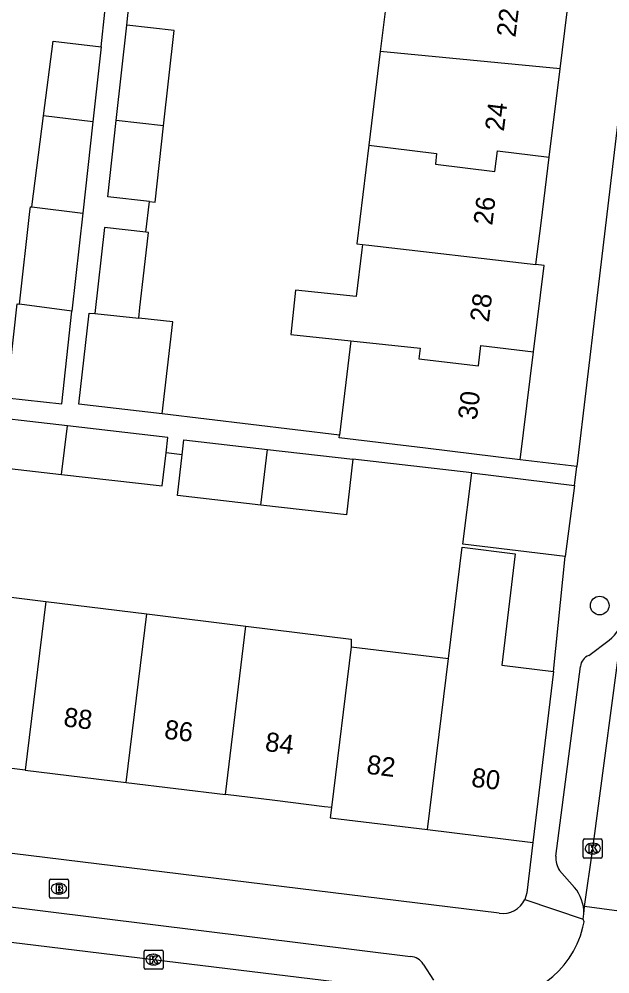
# Model space of a CAD drawing. Extents: x 158087 to 159494, y 382905 to 383981.
# Drawn here: x 158278.9 to 158309.9, y 383277.6 to 383327.6 of the extents above; entities that cross this region are included whole.
import ezdxf

# ---------------------------------------------------------------- set-up
doc = ezdxf.new("R2010")
doc.units = 0
for name, color, linetype in [('IMGEO_Boom', 7, 'Continuous'), ('IMGEO_Brandkraan', 7, 'Continuous'), ('IMGEO_Kolk', 7, 'Continuous'), ('IMGEO_Muur', 7, 'Continuous'), ('IMGEO_Pand', 7, 'Continuous'), ('IMGEO_Pand_nummerreeks', 7, 'Continuous'), ('IMGEO_Rijbaan_lokaal_open', 7, 'Continuous'), ('IMGEO_Voetpad_open', 7, 'Continuous')]:
    doc.layers.add(name, color=color, linetype=linetype)

msp = doc.modelspace()

# ---------------------------------------------------------------- linework, layer by layer
at = {"layer": 'IMGEO_Boom'}
msp.add_circle((158309.341, 383296.846), 0.489, dxfattribs=at)
at = {"layer": 'IMGEO_Brandkraan'}
for p, q in [((158280.516, 383281.59), (158280.516, 383282.442)), ((158280.591, 383282.516), (158281.443, 383282.516)), ((158281.517, 383282.442), (158281.517, 383281.59)), ((158281.004, 383282.296), (158281.029, 383282.296)), ((158281.443, 383281.516), (158280.591, 383281.516)), ((158281.027, 383281.736), (158281.002, 383281.736))]:
    msp.add_line(p, q, dxfattribs=at)
for points in [[(158280.516, 383281.59), (158280.516, 383282.442)], [(158280.591, 383282.516), (158281.443, 383282.516)], [(158281.517, 383282.442), (158281.517, 383281.59)], [(158280.864, 383282.216), (158280.864, 383281.816), (158281.077, 383281.816)], [(158281.095, 383282.216), (158280.864, 383282.216)], [(158281.043, 383282.135), (158280.989, 383282.135), (158280.989, 383282.059)], [(158280.989, 383282.059), (158281.042, 383282.059)], [(158281.051, 383281.983), (158280.989, 383281.983), (158280.989, 383281.902)], [(158280.989, 383281.902), (158281.051, 383281.902)], [(158281.443, 383281.516), (158280.591, 383281.516)]]:
    msp.add_lwpolyline(points, dxfattribs=at)
for centre, radius, start, end in [((158280.593, 383282.44), 0.0765, 91.552, 178.448), ((158280.593, 383282.44), 0.0765, 91.552, 178.448), ((158281.441, 383282.44), 0.0765, 1.552, 88.448), ((158281.441, 383282.44), 0.0765, 1.552, 88.448), ((158281.044, 383282.097), 0.0379, 267.8285, 90.9355), ((158281.052, 383281.942), 0.0404, 269.8759, 90.5077), ((158281.083, 383282.067), 0.251, 268.6676, 293.5347), ((158281.099, 383282.071), 0.145, 59.4692, 91.5367), ((158281.124, 383282.118), 0.0922, 285.5137, 58.1501), ((158281.129, 383281.926), 0.105, 301.3115, 78.989), ((158280.593, 383281.592), 0.0765, 181.552, 268.448), ((158280.593, 383281.592), 0.0765, 181.552, 268.448), ((158281.441, 383281.592), 0.0765, 271.552, 358.448), ((158281.441, 383281.592), 0.0765, 271.552, 358.448)]:
    msp.add_arc(centre, radius, start, end, dxfattribs=at)
for centre, major_axis, ratio, start_param, end_param in [((158281.003, 383282.016), (-0.387, 0.002), 0.722429, 4.712389, 7.853982), ((158281.028, 383282.016), (-0.39, 0.002), 0.717154, 1.570796, 4.712389)]:
    msp.add_ellipse(centre, major_axis=major_axis, ratio=ratio, start_param=start_param, end_param=end_param, dxfattribs=at)
at = {"layer": 'IMGEO_Kolk'}
for p, q in [((158308.477, 383283.692), (158308.477, 383284.544)), ((158308.552, 383284.618), (158309.404, 383284.618)), ((158308.965, 383284.398), (158308.99, 383284.398)), ((158309.478, 383284.544), (158309.478, 383283.692)), ((158308.988, 383283.838), (158308.963, 383283.838)), ((158309.404, 383283.618), (158308.552, 383283.618)), ((158285.473, 383277.872), (158285.473, 383278.724)), ((158285.548, 383278.798), (158286.4, 383278.798)), ((158285.961, 383278.578), (158285.986, 383278.578)), ((158286.474, 383278.724), (158286.474, 383277.872)), ((158285.984, 383278.018), (158285.959, 383278.018)), ((158286.4, 383277.798), (158285.548, 383277.798))]:
    msp.add_line(p, q, dxfattribs=at)
for points in [[(158308.477, 383283.692), (158308.477, 383284.544)], [(158308.552, 383284.618), (158309.404, 383284.618)], [(158308.798, 383284.318), (158308.921, 383284.318), (158308.921, 383284.167), (158309.051, 383284.318), (158309.215, 383284.318), (158309.069, 383284.167), (158309.222, 383283.918), (158309.07, 383283.918), (158308.985, 383284.082), (158308.921, 383284.015), (158308.921, 383283.918), (158308.798, 383283.918), (158308.798, 383284.318)], [(158309.478, 383284.544), (158309.478, 383283.692)], [(158309.404, 383283.618), (158308.552, 383283.618)], [(158285.473, 383277.872), (158285.473, 383278.724)], [(158285.548, 383278.798), (158286.4, 383278.798)], [(158285.794, 383278.498), (158285.917, 383278.498), (158285.917, 383278.347), (158286.047, 383278.498), (158286.211, 383278.498), (158286.065, 383278.347), (158286.218, 383278.098), (158286.066, 383278.098), (158285.981, 383278.262), (158285.917, 383278.195), (158285.917, 383278.098), (158285.794, 383278.098), (158285.794, 383278.498)], [(158286.474, 383278.724), (158286.474, 383277.872)], [(158286.4, 383277.798), (158285.548, 383277.798)]]:
    msp.add_lwpolyline(points, dxfattribs=at)
for centre, start, end in [((158308.554, 383284.542), 91.552, 178.448), ((158308.554, 383284.542), 91.552, 178.448), ((158309.402, 383284.542), 1.552, 88.448), ((158309.402, 383284.542), 1.552, 88.448), ((158308.554, 383283.694), 181.552, 268.448), ((158308.554, 383283.694), 181.552, 268.448), ((158309.402, 383283.694), 271.552, 358.448), ((158309.402, 383283.694), 271.552, 358.448), ((158285.55, 383278.722), 91.552, 178.448), ((158285.55, 383278.722), 91.552, 178.448), ((158286.398, 383278.722), 1.552, 88.448), ((158286.398, 383278.722), 1.552, 88.448), ((158285.55, 383277.874), 181.552, 268.448), ((158285.55, 383277.874), 181.552, 268.448), ((158286.398, 383277.874), 271.552, 358.448), ((158286.398, 383277.874), 271.552, 358.448)]:
    msp.add_arc(centre, 0.0765, start, end, dxfattribs=at)
for centre, major_axis, ratio, start_param, end_param in [((158308.964, 383284.118), (-0.387, 0.002), 0.722429, 4.712389, 7.853982), ((158308.989, 383284.118), (-0.39, 0.002), 0.717154, 1.570796, 4.712389), ((158285.96, 383278.298), (-0.387, 0.002), 0.722429, 4.712389, 7.853982), ((158285.985, 383278.298), (-0.39, 0.002), 0.717154, 1.570796, 4.712389)]:
    msp.add_ellipse(centre, major_axis=major_axis, ratio=ratio, start_param=start_param, end_param=end_param, dxfattribs=at)
at = {"layer": 'IMGEO_Muur'}
msp.add_lwpolyline([(158306.922, 383293.393), (158307.539, 383299.409)], dxfattribs=at)
at = {"layer": 'IMGEO_Pand'}
for points in [[(158298.426, 383330.669), (158295.138, 383331.028), (158294.961, 383329.403), (158295.527, 383328.428), (158298.115, 383328.113), (158297.842, 383325.866)], [(158307.266, 383324.969), (158307.897, 383330.09)], [(158284.018, 383322.257), (158284.571, 383327.25)], [(158286.499, 383321.982), (158287.052, 383326.975), (158284.571, 383327.25)], [(158280.212, 383322.505), (158280.715, 383326.421), (158283.226, 383326.11)], [(158283.226, 383326.11), (158282.793, 383322.186)], [(158297.842, 383325.866), (158297.244, 383320.958)], [(158307.266, 383324.969), (158297.842, 383325.866)], [(158306.696, 383320.335), (158307.266, 383324.969)], [(158279.598, 383317.729), (158280.212, 383322.505)], [(158282.793, 383322.186), (158280.212, 383322.505)], [(158282.793, 383322.186), (158282.265, 383317.4)], [(158285.753, 383318.012), (158283.574, 383318.254), (158284.018, 383322.257)], [(158286.499, 383321.982), (158284.018, 383322.257)], [(158285.753, 383318.012), (158286.055, 383317.979), (158286.499, 383321.982)], [(158297.244, 383320.958), (158296.617, 383315.802), (158296.923, 383315.768)], [(158297.244, 383320.958), (158300.8, 383320.523), (158300.733, 383319.971), (158303.853, 383319.59), (158303.984, 383320.666), (158306.696, 383320.335)], [(158306.003, 383314.709), (158306.271, 383316.881), (158306.696, 383320.335)], [(158278.957, 383312.631), (158279.493, 383317.488), (158279.521, 383317.739), (158279.598, 383317.729)], [(158279.598, 383317.729), (158282.265, 383317.4)], [(158282.265, 383317.4), (158281.699, 383312.277)], [(158285.575, 383316.402), (158283.396, 383316.653), (158282.895, 383312.139)], [(158285.194, 383311.895), (158285.26, 383312.464), (158285.486, 383314.425), (158285.713, 383316.386), (158285.575, 383316.402)], [(158296.923, 383315.768), (158296.889, 383315.485), (158296.59, 383313.031), (158293.41, 383313.368), (158293.164, 383311.05), (158296.309, 383310.716)], [(158296.923, 383315.768), (158297.257, 383315.731), (158306.003, 383314.709)], [(158305.882, 383310.137), (158306.44, 383314.658), (158306.003, 383314.709)], [(158278.282, 383307.728), (158278.824, 383312.648), (158278.957, 383312.631)], [(158281.699, 383312.277), (158278.957, 383312.631)], [(158278.282, 383307.728), (158281.162, 383307.41), (158281.699, 383312.277)], [(158286.43, 383306.897), (158282.052, 383307.402), (158282.602, 383312.17), (158282.895, 383312.139)], [(158282.895, 383312.139), (158285.194, 383311.895)], [(158286.43, 383306.897), (158286.984, 383311.705), (158285.194, 383311.895)], [(158296.309, 383310.716), (158295.707, 383305.768)], [(158296.309, 383310.716), (158299.936, 383310.331), (158299.869, 383309.779), (158302.989, 383309.398), (158303.12, 383310.474), (158305.882, 383310.137)], [(158305.185, 383304.485), (158305.882, 383310.137)], [(158275.983, 383306.89), (158275.691, 383304.344), (158281.15, 383303.718)], [(158281.461, 383306.262), (158275.983, 383306.89)], [(158281.15, 383303.718), (158281.461, 383306.262)], [(158286.625, 383304.846), (158286.718, 383305.659), (158281.461, 383306.262)], [(158287.47, 383304.749), (158287.559, 383305.523), (158291.945, 383305.02)], [(158305.185, 383304.485), (158300.222, 383305.089), (158295.691, 383305.64), (158295.707, 383305.768)], [(158281.15, 383303.718), (158286.426, 383303.113), (158286.625, 383304.846)], [(158291.589, 383302.113), (158291.945, 383305.02)], [(158291.945, 383305.02), (158296.414, 383304.508)], [(158291.589, 383302.113), (158287.225, 383302.613), (158287.47, 383304.749)], [(158296.414, 383304.508), (158296.08, 383301.598), (158291.589, 383302.113)], [(158307.539, 383299.409), (158302.179, 383300.065), (158302.637, 383303.8)], [(158302.637, 383303.8), (158308.019, 383303.141)], [(158308.019, 383303.141), (158307.539, 383299.409)], [(158301.418, 383294.067), (158302.131, 383299.898), (158304.922, 383299.556), (158304.209, 383293.725), (158306.922, 383293.393)], [(158274.859, 383297.735), (158280.335, 383297.062)], [(158280.335, 383297.062), (158279.254, 383288.23)], [(158280.335, 383297.062), (158285.626, 383296.411)], [(158284.546, 383287.582), (158285.626, 383296.411)], [(158285.626, 383296.411), (158290.813, 383295.773)], [(158289.733, 383286.947), (158290.813, 383295.773)], [(158290.813, 383295.773), (158296.331, 383295.094), (158296.327, 383294.69)], [(158296.327, 383294.69), (158295.297, 383286.265)], [(158296.327, 383294.69), (158301.418, 383294.067)], [(158300.322, 383285.107), (158301.418, 383294.067)], [(158306.922, 383293.393), (158305.835, 383284.427)], [(158279.254, 383288.23), (158273.778, 383288.9)], [(158279.254, 383288.23), (158284.546, 383287.582)], [(158284.546, 383287.582), (158289.733, 383286.947)], [(158295.297, 383286.265), (158294.933, 383286.31), (158292.333, 383286.628), (158289.733, 383286.947)], [(158295.297, 383286.265), (158295.232, 383285.734), (158300.322, 383285.107)], [(158300.322, 383285.107), (158305.835, 383284.427)]]:
    msp.add_lwpolyline(points, dxfattribs=at)
at = {"layer": 'IMGEO_Rijbaan_lokaal_open'}
for points in [[(158308.549, 383281.081), (158308.979, 383284.118), (158310.599, 383296.34)], [(158253.387, 383282.366), (158256.56, 383281.941), (158269.611, 383280.3), (158285.969, 383278.297), (158299.323, 383276.679), (158301.904, 383276.354)], [(158308.504, 383280.698), (158308.549, 383281.081)], [(158312.182, 383280.589), (158308.549, 383281.081)], [(158308.333, 383279.543), (158308.394, 383279.729), (158308.466, 383279.999), (158308.527, 383280.28), (158308.472, 383280.426)], [(158308.472, 383280.426), (158308.504, 383280.698)]]:
    msp.add_lwpolyline(points, dxfattribs=at)
msp.add_arc((158303.64, 383281.163), 4.964, 261.3758, 340.9508, dxfattribs=at)
at = {"layer": 'IMGEO_Voetpad_open'}
for points in [[(158311.12, 383391.319), (158317.588, 383381.778), (158317.256, 383379.22), (158312.006, 383336.596), (158309.154, 383312.647), (158308.137, 383304.132)], [(158283.226, 383326.11), (158283.425, 383327.93)], [(158284.571, 383327.25), (158284.671, 383328.256)], [(158285.575, 383316.402), (158285.753, 383318.012)], [(158295.707, 383305.768), (158286.43, 383306.897)], [(158287.47, 383304.749), (158286.625, 383304.846)], [(158302.637, 383303.8), (158296.414, 383304.508)], [(158308.137, 383304.132), (158305.185, 383304.485)], [(158308.019, 383303.141), (158308.137, 383304.132)], [(158306.922, 383293.393), (158307.539, 383299.409)], [(158308.777, 383294.227), (158309.832, 383295.039)], [(158307.041, 383283.72), (158308.336, 383293.66)], [(158304.082, 383280.726), (158253.183, 383286.973)], [(158305.835, 383284.427), (158305.519, 383281.801), (158305.419, 383281.454)], [(158255.693, 383283.899), (158299.438, 383278.454)], [(158308.018, 383282.081), (158307.243, 383282.971)], [(158305.419, 383281.454), (158308.472, 383280.426)], [(158300.091, 383278.066), (158300.638, 383277.231)]]:
    msp.add_lwpolyline(points, dxfattribs=at)
for centre, radius, start, end in [((158308.663, 383296.605), 1.954, 306.7493, 352.2081), ((158308.99, 383293.606), 0.657, 108.9706, 175.2795), ((158308.343, 383283.669), 1.303, 177.7753, 212.4111), ((158306.558, 383280.791), 1.948, 357.2654, 41.4585), ((158304.268, 383281.977), 1.264, 261.5489, 335.5879), ((158299.408, 383277.66), 0.795, 30.7293, 87.8348)]:
    msp.add_arc(centre, radius, start, end, dxfattribs=at)

# ---------------------------------------------------------------- texts
at = {"layer": 'IMGEO_Pand_nummerreeks'}
for s, rotation, p in [('22', 82.9815, (158304.925, 383326.588)), ('24', 82.9812, (158304.32, 383321.662)), ('26', 82.9815, (158303.712, 383316.735)), ('28', 82.9643, (158303.532, 383311.66)), ('30', 82.9643, (158302.9, 383306.538)), ('88', 353.0195, (158281.224, 383290.527)), ('86', 353.0195, (158286.5, 383289.881)), ('84', 353.0214, (158291.779, 383289.235)), ('82', 352.9698, (158297.096, 383288.043)), ('80', 352.9698, (158302.585, 383287.366))]:
    msp.add_text(s, height=1, rotation=rotation, dxfattribs=at).set_placement(p)

doc.saveas('drawing.dxf')
